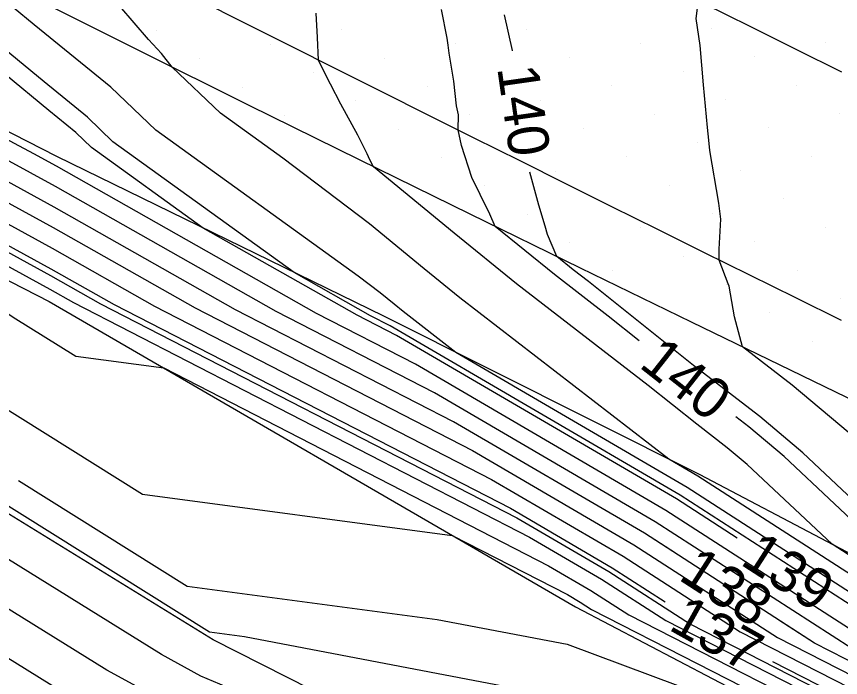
# Model space of a CAD drawing. Extents: x 2354170 to 2357230, y 866100 to 868290.
# Drawn here: x 2354971.74 to 2355011.89, y 867520.44 to 867552.67 of the extents above; entities that cross this region are included whole.
import ezdxf

# ---------------------------------------------------------------- set-up
doc = ezdxf.new("R2010")
doc.units = 0
for name, color, linetype in [('Default', 7, 'Continuous'), ('DTM Contours Major', 7, 'Continuous'), ('DTM Contours Major Text', 7, 'Continuous'), ('DTM Contours Minor', 7, 'Continuous'), ('DTM Contours Minor Text', 7, 'Continuous'), ('Exist DTM Breakline', 7, 'Continuous'), ('Exist DTM Scan Elevation Point', 7, 'Continuous'), ('Exist Roads EOP', 7, 'Continuous'), ('PH Exist DTM Breakline', 7, 'Continuous')]:
    doc.layers.add(name, color=color, linetype=linetype)

msp = doc.modelspace()

# ---------------------------------------------------------------- linework, layer by layer
at = {"layer": 'Default'}
for points in [[(2354915.996, 867573.854), (2354920.82, 867571.472), (2354923.059, 867570.22), (2354936.119, 867562.499), (2354942.183, 867558.457), (2354953.264, 867552.321), (2354962.84, 867547.202), (2354973.47, 867541.374), (2354978.468, 867538.545), (2354994.885, 867530.1), (2355001.294, 867526.355), (2355007.006, 867522.671), (2355025.264, 867513.335)], [(2354919.729, 867573.143), (2354921.692, 867572.173), (2354921.933, 867572.038), (2354937.315, 867562.944), (2354944.457, 867558.183), (2354952.734, 867553.6), (2354965.274, 867546.896), (2354973.523, 867542.374), (2354980.441, 867538.457), (2354993.958, 867531.505), (2355001.815, 867526.913), (2355008.818, 867522.397), (2355025.202, 867514.019)], [(2354915.995, 867572.723), (2354919.948, 867570.77), (2354924.185, 867568.403), (2354934.923, 867562.054), (2354939.909, 867558.731), (2354953.794, 867551.042), (2354960.406, 867547.507), (2354973.417, 867540.374), (2354976.495, 867538.632), (2354995.812, 867528.696), (2355000.773, 867525.797), (2355003.344, 867524.139)], [(2355012.44, 867521.849), (2355002.857, 867528.03), (2354992.105, 867534.313), (2354984.388, 867538.283), (2354973.63, 867544.373), (2354970.142, 867546.285), (2354951.674, 867556.158), (2354949.005, 867557.636), (2354941.823, 867562.423), (2354940.794, 867564.535), (2354939.676, 867565.613), (2354936.251, 867570.205), (2354934.294, 867572.82)], [(2355014.251, 867521.576), (2355003.378, 867528.588), (2354991.179, 867535.717), (2354986.361, 867538.196), (2354973.683, 867545.372), (2354972.576, 867545.979), (2354953.294, 867556.288), (2354951.569, 867557.351), (2354951.563, 867557.442), (2354951.478, 867557.646), (2354951.14, 867558.465), (2354947.435, 867566.455), (2354946.438, 867567.46), (2354946.193, 867567.81), (2354946.017, 867568.12), (2354945.73, 867568.461), (2354944.804, 867568.225), (2354944.102, 867568.668), (2354943.88, 867568.933), (2354943.28, 867570.404), (2354942.608, 867572.135), (2354942.502, 867572.433), (2354942.449, 867572.598)], [(2354915.741, 867571.716), (2354919.076, 867570.069), (2354925.311, 867566.585), (2354933.727, 867561.609), (2354937.635, 867559.004), (2354954.324, 867549.763), (2354957.971, 867547.813), (2354973.364, 867539.375), (2354974.522, 867538.719), (2354996.738, 867527.292), (2355000.252, 867525.239), (2355003.384, 867523.219), (2355025.388, 867511.967)], [(2354915.614, 867570.647), (2354918.204, 867569.368), (2354926.437, 867564.767), (2354932.531, 867561.164), (2354935.361, 867559.278), (2354954.854, 867548.484), (2354955.537, 867548.119), (2354961.72, 867544.729), (2354971.579, 867538.01), (2354974.624, 867536.104), (2354978.911, 867535.534), (2354997.665, 867525.888), (2354999.731, 867524.68), (2355001.573, 867523.493), (2355025.45, 867511.283)], [(2354915.486, 867569.578), (2354917.332, 867568.666), (2354927.563, 867562.949), (2354931.335, 867560.719), (2354933.087, 867559.552), (2354946.752, 867551.985), (2354951.95, 867547.361), (2354952.893, 867545.721), (2354957.985, 867542.344), (2354967.16, 867536.091), (2354977.882, 867529.378), (2354992.976, 867527.372), (2354998.591, 867524.484), (2354999.21, 867524.122), (2354999.761, 867523.766), (2355025.512, 867510.599)], [(2355023.898, 867504.427), (2355002.064, 867511.013), (2354997.268, 867513.448), (2354996.576, 867513.782), (2354995.842, 867514.13), (2354980.727, 867520.513), (2354978.796, 867521.568), (2354962.328, 867531.785), (2354959.788, 867533.296), (2354947.564, 867539.369), (2354947.485, 867539.402), (2354947.353, 867539.527), (2354944.084, 867545.209), (2354930.579, 867557.223), (2354928.654, 867558.891), (2354923.144, 867563.042), (2354915.588, 867567.264)], [(2355018.011, 867500.651), (2354998.598, 867510.504), (2354995.798, 867511.858), (2354992.828, 867513.263), (2354980.104, 867518.637), (2354976.131, 867520.808), (2354962.37, 867529.345), (2354957.001, 867532.539), (2354946.818, 867537.598), (2354944.892, 867538.407), (2354941.704, 867541.435), (2354940.152, 867544.134), (2354933.738, 867549.838), (2354926.687, 867555.948), (2354916.168, 867563.873)], [(2354998.218, 867508.387), (2354995.021, 867509.933), (2354989.814, 867512.397), (2354979.481, 867516.761), (2354973.466, 867520.048), (2354962.411, 867526.906), (2354954.214, 867531.782), (2354946.072, 867535.826), (2354942.299, 867537.412), (2354936.505, 867542.916), (2354936.109, 867543.106), (2354935.788, 867543.416), (2354924.72, 867553.005), (2354918.083, 867558.005), (2354913.255, 867559.506)], [(2355033.678, 867510.247), (2355028.337, 867513.069), (2355025.14, 867514.703), (2355010.629, 867522.123), (2355002.336, 867527.472), (2354993.032, 867532.909), (2354982.415, 867538.37), (2354973.577, 867543.373), (2354967.708, 867546.59), (2354952.204, 867554.879), (2354946.731, 867557.91), (2354946.064, 867558.354)], [(2355017.874, 867521.028), (2355004.42, 867529.705), (2354993.15, 867536.291), (2354990.575, 867538.28), (2354990.134, 867538.638), (2354989.461, 867539.191), (2354988.394, 867540.001), (2354978.531, 867547.122), (2354976.327, 867549.227), (2354972.593, 867552.269), (2354968.486, 867555.664)], [(2355012.766, 867531.975), (2355009.539, 867534.688), (2355007.113, 867536.564), (2355006.722, 867538.021), (2355006.46, 867539.521), (2355006.424, 867539.636), (2355005.988, 867540.793), (2355005.987, 867541.327), (2355006.057, 867542.785), (2355005.963, 867543.565), (2355005.52, 867546.138), (2355005.474, 867546.641), (2355005.407, 867547.255), (2355005.22, 867549.334), (2355005.056, 867551.256), (2355004.856, 867552.572), (2355004.964, 867553.332)], [(2355019.685, 867520.754), (2355004.941, 867530.263), (2355003.525, 867531.09), (2354993.341, 867538.956), (2354991.597, 867540.373), (2354988.936, 867542.561), (2354984.713, 867545.763), (2354981.673, 867547.959), (2354979.326, 867550.2), (2354978.803, 867550.858), (2354978.169, 867551.54), (2354976.775, 867553.165)], [(2355021.497, 867520.48), (2355011.48, 867526.94), (2355007.339, 867530.832), (2355006.372, 867531.646), (2355004.887, 867532.795), (2355002.52, 867534.68), (2354996.107, 867539.633), (2354993.061, 867542.108), (2354989.129, 867545.341), (2354988.96, 867545.688), (2354988.833, 867545.972), (2354988.379, 867546.883), (2354987.544, 867548.402), (2354987.043, 867549.369), (2354986.709, 867550.009), (2354986.454, 867550.546), (2354986.406, 867551.642), (2354986.346, 867552.828)], [(2355028.14, 867508.38), (2355025.43, 867509.516), (2355022.157, 867510.504), (2354997.995, 867519.526), (2354982.848, 867522.426), (2354981.139, 867522.653), (2354962.741, 867534.171), (2354961.893, 867534.749), (2354950.187, 867542.514), (2354948.017, 867546.285), (2354940.864, 867552.649)], [(2354995.908, 867550.993), (2354995.903, 867551.014), (2354995.519, 867552.754)], [(2355006.859, 867527.237), (2355003.899, 867529.147), (2354990.252, 867537.122), (2354988.334, 867538.108), (2354980.833, 867542.354), (2354975.389, 867546.285), (2354974.621, 867547.019), (2354973.319, 867548.08), (2354971.145, 867549.877)], [(2355078.753, 867490.443), (2355061.657, 867499.74), (2355060.275, 867500.496), (2355056.807, 867502.382), (2355050.536, 867505.811), (2355039.711, 867511.57), (2355025.013, 867519.335), (2355024.705, 867519.492), (2355023.308, 867520.206), (2355019.029, 867522.966), (2355010.053, 867531.404), (2355007.956, 867533.167), (2355004.736, 867535.657), (2354999.605, 867539.745), (2354998.873, 867540.31), (2354998.068, 867540.964), (2354997.608, 867542.034), (2354997.499, 867542.452), (2354997.186, 867543.475), (2354996.752, 867545.077)], [(2355008.576, 867521.216), (2355025.326, 867512.651), (2355029.761, 867510.383), (2355033.976, 867508.157), (2355037.08, 867506.506), (2355057.926, 867495.106), (2355058.731, 867494.668), (2355063.003, 867492.332), (2355066.818, 867490.257), (2355089.243, 867477.974), (2355091.546, 867476.688), (2355092.871, 867475.977), (2355096.664, 867473.899)]]:
    msp.add_lwpolyline(points, dxfattribs=at)
at = {"layer": 'DTM Contours Major'}
for points in [[(2354998.218, 867508.387), (2354995.021, 867509.933), (2354989.814, 867512.397), (2354979.481, 867516.761), (2354973.466, 867520.048), (2354962.411, 867526.906), (2354954.214, 867531.782), (2354946.072, 867535.826), (2354942.299, 867537.412), (2354936.505, 867542.916), (2354936.109, 867543.106), (2354935.788, 867543.416), (2354924.72, 867553.005), (2354918.083, 867558.005), (2354913.255, 867559.506)], [(2355002.081, 867536.858), (2355000.576, 867538.057), (2354997.951, 867540.084), (2354995.061, 867542.432), (2354994.804, 867543.031), (2354994.325, 867543.998), (2354993.929, 867544.814), (2354993.426, 867546.376), (2354993.258, 867547.135), (2354993.27, 867547.874), (2354993.172, 867548.312), (2354993.044, 867549.522), (2354992.818, 867550.882), (2354992.781, 867551.273), (2354992.717, 867551.611), (2354992.446, 867553.009)], [(2355092.651, 867482.563), (2355088.613, 867484.819), (2355078.531, 867490.342), (2355061.702, 867499.493), (2355060.223, 867500.302), (2355056.845, 867502.139), (2355050.088, 867505.834), (2355039.52, 867511.456), (2355025.171, 867519.036), (2355024.726, 867519.264), (2355022.704, 867520.298), (2355016.513, 867524.29), (2355009.148, 867531.213), (2355007.428, 867532.66), (2355006.796, 867533.148)]]:
    msp.add_lwpolyline(points, dxfattribs=at)
at = {"layer": 'DTM Contours Minor'}
for points in [[(2355003.847, 867526.497), (2355002.336, 867527.472), (2354993.032, 867532.909), (2354982.415, 867538.37), (2354973.577, 867543.373), (2354967.708, 867546.59), (2354952.204, 867554.879), (2354946.731, 867557.91), (2354938.511, 867563.389), (2354931.277, 867567.665), (2354927.645, 867572.52), (2354925.933, 867574.009)], [(2354915.826, 867572.429), (2354919.657, 867570.537), (2354924.561, 867567.797), (2354934.524, 867561.906), (2354939.151, 867558.822), (2354953.971, 867550.616), (2354959.594, 867547.609), (2354973.399, 867540.041), (2354975.838, 867538.661), (2354996.12, 867528.228), (2355000.599, 867525.611), (2355004.591, 867523.036), (2355025.347, 867512.423), (2355029.92, 867510.085), (2355033.785, 867508.043), (2355036.631, 867506.529), (2355057.963, 867494.863), (2355058.68, 867494.474), (2355063.047, 867492.085), (2355066.414, 867490.254), (2355078.597, 867483.582)], [(2355016.667, 867521.21), (2355004.073, 867529.333), (2354989.943, 867537.59), (2354988.991, 867538.079), (2354985.269, 867540.186), (2354976.437, 867546.564), (2354975.189, 867547.755), (2354973.077, 867549.476), (2354969.549, 867552.393)], [(2354971.832, 867530.042), (2354980.053, 867524.895), (2354992.242, 867523.274), (2354998.573, 867522.062), (2355012.182, 867516.981), (2355025.554, 867510.143), (2355031.502, 867507.101), (2355031.873, 867506.905), (2355032.146, 867506.76), (2355041.126, 867501.85), (2355052.757, 867493.182), (2355057.188, 867489.919), (2355060.735, 867487.284), (2355064.563, 867484.467), (2355088.693, 867475.249), (2355089.586, 867474.897), (2355092.08, 867473.956), (2355115.438, 867461.16), (2355116.039, 867460.83), (2355116.801, 867460.421), (2355142.218, 867445.706), (2355142.419, 867445.582), (2355149.295, 867441.604)], [(2355183.506, 867425.878), (2355178.766, 867428.672), (2355172.701, 867432.697), (2355153.401, 867444.073), (2355153.375, 867444.09), (2355150.911, 867445.218), (2355145.484, 867448.358), (2355140.989, 867451.134), (2355122.576, 867461.794), (2355114.555, 867466.106), (2355114.13, 867466.339), (2355095.706, 867476.432), (2355093.273, 867477.738), (2355089.048, 867480.099), (2355070.453, 867490.283), (2355062.599, 867494.555), (2355059.194, 867496.416), (2355057.59, 867497.289), (2355041.117, 867506.297), (2355035.697, 867509.181), (2355028.337, 867513.069), (2355025.14, 867514.703), (2355010.629, 867522.123), (2355008.889, 867523.245)]]:
    msp.add_lwpolyline(points, dxfattribs=at)
at = {"layer": 'Exist DTM Breakline'}
for points in [[(2354964.993, 867573.45), (2354967.226, 867572.326), (2354969.459, 867571.202), (2354971.693, 867570.079), (2354973.926, 867568.956), (2354976.16, 867567.834), (2354978.395, 867566.712), (2354980.629, 867565.591), (2354982.864, 867564.471), (2354985.099, 867563.351), (2354987.335, 867562.233), (2354989.571, 867561.114), (2354991.808, 867559.997), (2354994.044, 867558.88), (2354996.282, 867557.765), (2354998.519, 867556.65), (2355000.757, 867555.535), (2355002.995, 867554.422), (2355005.234, 867553.308), (2355007.472, 867552.195), (2355009.71, 867551.081), (2355011.948, 867549.967)], [(2355011.95, 867537.84), (2355009.709, 867538.949), (2355007.469, 867540.059), (2355005.229, 867541.169), (2355002.99, 867542.281), (2355000.752, 867543.394), (2354998.514, 867544.509), (2354996.277, 867545.626), (2354994.041, 867546.744), (2354991.805, 867547.863), (2354989.57, 867548.983), (2354987.336, 867550.104), (2354985.101, 867551.225), (2354982.867, 867552.347), (2354980.633, 867553.469), (2354978.399, 867554.591), (2354976.165, 867555.713), (2354973.931, 867556.834), (2354971.696, 867557.955)]]:
    msp.add_lwpolyline(points, dxfattribs=at)
at = {"layer": 'Exist DTM Scan Elevation Point'}
for p, q in [((2354987.573, 867552.016), (2354987.573, 867552.016)), ((2354996.587, 867552.048), (2354996.587, 867552.048)), ((2355005.601, 867552.08), (2355005.601, 867552.08)), ((2354978.559, 867551.984), (2354978.559, 867551.984)), ((2354984.109, 867551.311), (2354984.109, 867551.311)), ((2354993.122, 867551.342), (2354993.122, 867551.342)), ((2355002.136, 867551.374), (2355002.136, 867551.374)), ((2355011.15, 867551.406), (2355011.15, 867551.406)), ((2354980.644, 867550.605), (2354980.644, 867550.605)), ((2354989.658, 867550.637), (2354989.658, 867550.637)), ((2354998.672, 867550.668), (2354998.672, 867550.668)), ((2355007.686, 867550.7), (2355007.686, 867550.7)), ((2354986.194, 867549.931), (2354986.194, 867549.931)), ((2354995.207, 867549.963), (2354995.207, 867549.963)), ((2355004.221, 867549.995), (2355004.221, 867549.995)), ((2354982.729, 867549.226), (2354982.729, 867549.226)), ((2354991.743, 867549.257), (2354991.743, 867549.257)), ((2355000.757, 867549.289), (2355000.757, 867549.289)), ((2355009.771, 867549.321), (2355009.771, 867549.321)), ((2354988.279, 867548.552), (2354988.279, 867548.552)), ((2354997.292, 867548.583), (2354997.292, 867548.583)), ((2355006.306, 867548.615), (2355006.306, 867548.615)), ((2354984.814, 867547.846), (2354984.814, 867547.846)), ((2354993.828, 867547.878), (2354993.828, 867547.878)), ((2355002.842, 867547.91), (2355002.842, 867547.91)), ((2355011.856, 867547.941), (2355011.856, 867547.941)), ((2354999.377, 867547.204), (2354999.377, 867547.204)), ((2355008.391, 867547.236), (2355008.391, 867547.236)), ((2354990.364, 867547.172), (2354990.364, 867547.172)), ((2354995.913, 867546.498), (2354995.913, 867546.498)), ((2355004.927, 867546.53), (2355004.927, 867546.53)), ((2354992.449, 867545.793), (2354992.449, 867545.793)), ((2355001.462, 867545.825), (2355001.462, 867545.825)), ((2355010.476, 867545.856), (2355010.476, 867545.856)), ((2354997.998, 867545.119), (2354997.998, 867545.119)), ((2355007.012, 867545.151), (2355007.012, 867545.151)), ((2354994.534, 867544.413), (2354994.534, 867544.413)), ((2355003.547, 867544.445), (2355003.547, 867544.445)), ((2355009.097, 867543.771), (2355009.097, 867543.771)), ((2354996.619, 867543.034), (2354996.619, 867543.034)), ((2355005.632, 867543.066), (2355005.632, 867543.066)), ((2355011.182, 867542.392), (2355011.182, 867542.392)), ((2355002.168, 867542.36), (2355002.168, 867542.36)), ((2354998.704, 867541.655), (2354998.704, 867541.655)), ((2355007.717, 867541.686), (2355007.717, 867541.686)), ((2355004.253, 867540.981), (2355004.253, 867540.981)), ((2355000.789, 867540.275), (2355000.789, 867540.275)), ((2355009.802, 867540.307), (2355009.802, 867540.307)), ((2355006.338, 867539.601), (2355006.338, 867539.601)), ((2355011.887, 867538.927), (2355011.887, 867538.927)), ((2355008.423, 867538.222), (2355008.423, 867538.222)), ((2355010.508, 867536.842), (2355010.508, 867536.842))]:
    msp.add_line(p, q, dxfattribs=at)
at = {"layer": 'Exist Roads EOP'}
msp.add_lwpolyline([(2355015.421, 867532.533), (2355010.023, 867535.152), (2355004.625, 867537.772), (2354999.229, 867540.397), (2354993.838, 867543.029), (2354988.452, 867545.673), (2354983.073, 867548.332), (2354977.703, 867551.01), (2354972.344, 867553.707), (2354966.993, 867556.421), (2354961.649, 867559.149), (2354956.31, 867561.888), (2354950.975, 867564.633), (2354945.641, 867567.379), (2354940.303, 867570.12), (2354934.96, 867572.849)], dxfattribs=at)
at = {"layer": 'PH Exist DTM Breakline'}
for points in [[(2355005.016, 867530.343), (2354989.639, 867538.051), (2354973.707, 867545.837), (2354951.17, 867557.375), (2354939.413, 867563.724), (2354921.797, 867572.257)], [(2354929.393, 867559.996), (2354954.977, 867548.189), (2354973.332, 867538.772), (2354998.987, 867523.883)], [(2354996.831, 867514.414), (2354981.316, 867522.287), (2354962.291, 867533.976), (2354947.597, 867539.445), (2354936.595, 867543.161), (2354921.358, 867547.975), (2354910.846, 867550.742), (2354910.094, 867549.607)], [(2355280.46, 867391.235), (2355274.142, 867395.519), (2355265.394, 867401.62), (2355259.051, 867405.124), (2355247.649, 867410.373), (2355235.138, 867416.592), (2355206.737, 867431.244), (2355191.277, 867438.296), (2355164.634, 867452.269), (2355154.996, 867456.973), (2355137.76, 867465.404), (2355102.312, 867483.232), (2355088.098, 867490.411), (2355056.326, 867505.512), (2355041.697, 867512.751), (2355024.659, 867520.002), (2355005.016, 867530.343)], [(2354998.987, 867523.883), (2355031.67, 867506.785), (2355063.384, 867490.232), (2355116.195, 867460.277), (2355149.553, 867441.314), (2355183.938, 867421.048), (2355201.572, 867411.115), (2355224.818, 867398.158), (2355251.509, 867383.227), (2355269.376, 867369.298), (2355287.251, 867347.908), (2355294.287, 867327.619), (2355296.523, 867319.456), (2355299.911, 867295.631), (2355302.764, 867267.241), (2355304.13, 867236.824), (2355305.048, 867209.593), (2355306.062, 867178.614), (2355306.867, 867134.639), (2355307.678, 867102.256), (2355309.303, 867062.926), (2355310.069, 867028.808), (2355310.233, 866999.689)]]:
    msp.add_lwpolyline(points, dxfattribs=at)

# ---------------------------------------------------------------- texts
at = {"layer": 'Default'}
for s, rotation, p in [('140', 278.1212, (2354995.16, 867550.164)), ('139', 327.1809, (2355006.952, 867525.987)), ('137', 330.812, (2355003.458, 867522.803))]:
    msp.add_text(s, height=2, rotation=rotation, dxfattribs=at).set_placement(p)
at = {"layer": 'DTM Contours Major Text'}
msp.add_text('140', height=2, rotation=321.8053, dxfattribs=at).set_placement((2355002.02, 867535.61))
at = {"layer": 'DTM Contours Minor Text'}
msp.add_text('138', height=2, rotation=327.1809, dxfattribs=at).set_placement((2355003.94, 867525.247))

doc.saveas('drawing.dxf')
